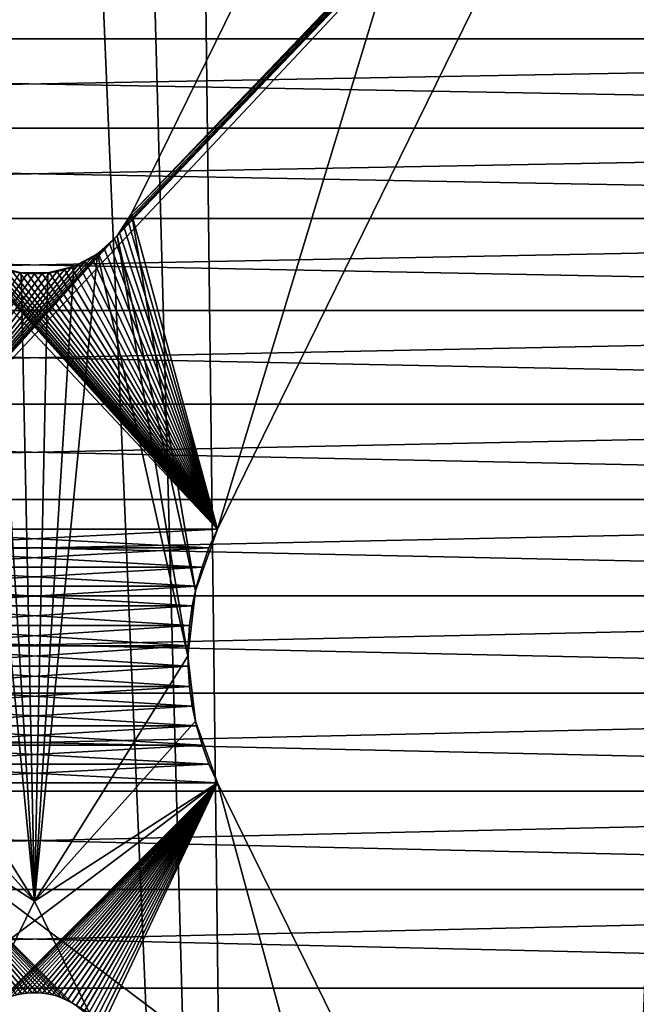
# Model space of a CAD drawing. Header units: millimetres. Extents: x -105 to 105, y -91 to 91.
# Tile 485 of 656: x -0.1 to 4.18, y -29.23 to -22.39. Entities that reach past the tile are written whole.
import ezdxf

# ---------------------------------------------------------------- set-up
doc = ezdxf.new("R2010")
doc.units = ezdxf.units.MM
doc.header["$LTSCALE"] = 22.850203
for name, color, linetype in [('167', 7, 'CONTINUOUS'), ('168', 7, 'CONTINUOUS'), ('405', 7, 'CONTINUOUS'), ('406', 7, 'CONTINUOUS'), ('583', 7, 'CONTINUOUS'), ('584', 7, 'CONTINUOUS'), ('588', 7, 'CONTINUOUS'), ('589', 7, 'CONTINUOUS'), ('590', 7, 'CONTINUOUS'), ('609', 7, 'CONTINUOUS'), ('823', 7, 'CONTINUOUS')]:
    doc.layers.add(name, color=color, linetype=linetype)

msp = doc.modelspace()

# ---------------------------------------------------------------- linework, layer by layer
at = {"layer": '167', "linetype": 'CONTINUOUS'}
for points in [[(17.55, -21.9158), (17.1954, -22.5266), (-17.55, -21.9158), (17.55, -21.9158)], [(-17.55, -21.9158), (17.1954, -22.5266), (-17.1954, -22.5266), (-17.55, -21.9158)], [(17.1954, -22.5266), (16.8589, -23.1462), (-17.1954, -22.5266), (17.1954, -22.5266)], [(-17.1954, -22.5266), (16.8589, -23.1462), (-16.8589, -23.1462), (-17.1954, -22.5266)], [(16.8589, -23.1462), (16.5405, -23.7746), (-16.8589, -23.1462), (16.8589, -23.1462)], [(-16.8589, -23.1462), (16.5405, -23.7746), (-16.5405, -23.7746), (-16.8589, -23.1462)], [(16.5405, -23.7746), (16.2395, -24.4137), (-16.5405, -23.7746), (16.5405, -23.7746)], [(-16.5405, -23.7746), (16.2395, -24.4137), (-16.2395, -24.4137), (-16.5405, -23.7746)], [(16.2395, -24.4137), (15.9556, -25.0644), (-16.2395, -24.4137), (16.2395, -24.4137)], [(-16.2395, -24.4137), (15.9556, -25.0644), (-15.9556, -25.0644), (-16.2395, -24.4137)], [(15.9556, -25.0644), (15.6893, -25.7249), (-15.9556, -25.0644), (15.9556, -25.0644)], [(-15.9556, -25.0644), (15.6893, -25.7249), (-15.6893, -25.7249), (-15.9556, -25.0644)], [(15.6893, -25.7249), (15.4413, -26.3937), (-15.6893, -25.7249), (15.6893, -25.7249)], [(-15.6893, -25.7249), (15.4413, -26.3937), (-15.4413, -26.3937), (-15.6893, -25.7249)], [(15.4413, -26.3937), (15.2122, -27.0693), (-15.4413, -26.3937), (15.4413, -26.3937)], [(-15.4413, -26.3937), (15.2122, -27.0693), (-15.2122, -27.0693), (-15.4413, -26.3937)], [(15.2122, -27.0693), (15.0024, -27.7499), (-15.2122, -27.0693), (15.2122, -27.0693)], [(-15.2122, -27.0693), (15.0024, -27.7499), (-15.0024, -27.7499), (-15.2122, -27.0693)], [(15.0024, -27.7499), (14.8126, -28.4339), (-15.0024, -27.7499), (15.0024, -27.7499)], [(-15.0024, -27.7499), (14.8126, -28.4339), (-14.8126, -28.4339), (-15.0024, -27.7499)], [(14.8126, -28.4339), (14.6434, -29.1198), (-14.8126, -28.4339), (14.8126, -28.4339)], [(-14.8126, -28.4339), (14.6434, -29.1198), (-14.6434, -29.1198), (-14.8126, -28.4339)], [(14.6434, -29.1198), (14.4944, -29.8084), (-14.6434, -29.1198), (14.6434, -29.1198)], [(-14.6434, -29.1198), (14.4944, -29.8084), (-14.4944, -29.8084), (-14.6434, -29.1198)]]:
    msp.add_3dface(points, dxfattribs=at)
at = {"layer": '168', "linetype": 'CONTINUOUS'}
for points in [[(-17.55, -21.9158, 2.5), (-17.1954, -22.5266, 2.5), (17.55, -21.9158, 2.5), (-17.55, -21.9158, 2.5)], [(17.55, -21.9158, 2.5), (-17.1954, -22.5266, 2.5), (17.1954, -22.5266, 2.5), (17.55, -21.9158, 2.5)], [(-17.1954, -22.5266, 2.5), (-16.8589, -23.1462, 2.5), (17.1954, -22.5266, 2.5), (-17.1954, -22.5266, 2.5)], [(17.1954, -22.5266, 2.5), (-16.8589, -23.1462, 2.5), (16.8589, -23.1462, 2.5), (17.1954, -22.5266, 2.5)], [(-16.8589, -23.1462, 2.5), (-16.5405, -23.7746, 2.5), (16.8589, -23.1462, 2.5), (-16.8589, -23.1462, 2.5)], [(16.8589, -23.1462, 2.5), (-16.5405, -23.7746, 2.5), (16.5405, -23.7746, 2.5), (16.8589, -23.1462, 2.5)], [(-16.5405, -23.7746, 2.5), (-16.2395, -24.4137, 2.5), (16.5405, -23.7746, 2.5), (-16.5405, -23.7746, 2.5)], [(16.5405, -23.7746, 2.5), (-16.2395, -24.4137, 2.5), (16.2395, -24.4137, 2.5), (16.5405, -23.7746, 2.5)], [(-16.2395, -24.4137, 2.5), (-15.9556, -25.0644, 2.5), (16.2395, -24.4137, 2.5), (-16.2395, -24.4137, 2.5)], [(16.2395, -24.4137, 2.5), (-15.9556, -25.0644, 2.5), (15.9556, -25.0644, 2.5), (16.2395, -24.4137, 2.5)], [(-15.9556, -25.0644, 2.5), (-15.6893, -25.7249, 2.5), (15.9556, -25.0644, 2.5), (-15.9556, -25.0644, 2.5)], [(15.9556, -25.0644, 2.5), (-15.6893, -25.7249, 2.5), (15.6893, -25.7249, 2.5), (15.9556, -25.0644, 2.5)], [(-15.6893, -25.7249, 2.5), (-15.4413, -26.3937, 2.5), (15.6893, -25.7249, 2.5), (-15.6893, -25.7249, 2.5)], [(15.6893, -25.7249, 2.5), (-15.4413, -26.3937, 2.5), (15.4413, -26.3937, 2.5), (15.6893, -25.7249, 2.5)], [(-15.4413, -26.3937, 2.5), (-15.2122, -27.0693, 2.5), (15.4413, -26.3937, 2.5), (-15.4413, -26.3937, 2.5)], [(15.4413, -26.3937, 2.5), (-15.2122, -27.0693, 2.5), (15.2122, -27.0693, 2.5), (15.4413, -26.3937, 2.5)], [(-15.2122, -27.0693, 2.5), (-15.0024, -27.7499, 2.5), (15.2122, -27.0693, 2.5), (-15.2122, -27.0693, 2.5)], [(15.2122, -27.0693, 2.5), (-15.0024, -27.7499, 2.5), (15.0024, -27.7499, 2.5), (15.2122, -27.0693, 2.5)], [(-15.0024, -27.7499, 2.5), (-14.8126, -28.4339, 2.5), (15.0024, -27.7499, 2.5), (-15.0024, -27.7499, 2.5)], [(15.0024, -27.7499, 2.5), (-14.8126, -28.4339, 2.5), (14.8126, -28.4339, 2.5), (15.0024, -27.7499, 2.5)], [(-14.8126, -28.4339, 2.5), (-14.6434, -29.1198, 2.5), (14.8126, -28.4339, 2.5), (-14.8126, -28.4339, 2.5)], [(14.8126, -28.4339, 2.5), (-14.6434, -29.1198, 2.5), (14.6434, -29.1198, 2.5), (14.8126, -28.4339, 2.5)], [(-14.6434, -29.1198, 2.5), (-14.4944, -29.8084, 2.5), (14.6434, -29.1198, 2.5), (-14.6434, -29.1198, 2.5)], [(14.6434, -29.1198, 2.5), (-14.4944, -29.8084, 2.5), (14.4944, -29.8084, 2.5), (14.6434, -29.1198, 2.5)]]:
    msp.add_3dface(points, dxfattribs=at)
at = {"layer": '405', "linetype": 'CONTINUOUS'}
for points in [[(0.6733, -23.7388, 34.5), (4.1706, -20.0855, 34.5), (3.9739, -17.0147, 34.5), (0.6733, -23.7388, 34.5)], [(4.1373, -20.125, 34.5), (4.1706, -20.0855, 34.5), (0.6733, -23.7388, 34.5), (4.1373, -20.125, 34.5)], [(4.1064, -20.1673, 34.5), (4.1373, -20.125, 34.5), (0.6733, -23.7388, 34.5), (4.1064, -20.1673, 34.5)], [(4.0779, -20.2121, 34.5), (4.1064, -20.1673, 34.5), (0.6733, -23.7388, 34.5), (4.0779, -20.2121, 34.5)], [(4.052, -20.2597, 34.5), (4.0779, -20.2121, 34.5), (0.6733, -23.7388, 34.5), (4.052, -20.2597, 34.5)], [(1.2681, -25.9311, 34.5), (4.052, -20.2597, 34.5), (-1.2681, -25.9311, 34.5), (1.2681, -25.9311, 34.5)], [(4.052, -20.2597, 34.5), (0.5553, -23.9123, 34.5), (-1.2681, -25.9311, 34.5), (4.052, -20.2597, 34.5)], [(0.5553, -23.9123, 34.5), (4.052, -20.2597, 34.5), (0.5885, -23.8729, 34.5), (0.5553, -23.9123, 34.5)], [(0.5885, -23.8729, 34.5), (4.052, -20.2597, 34.5), (0.6192, -23.8308, 34.5), (0.5885, -23.8729, 34.5)], [(0.6192, -23.8308, 34.5), (4.052, -20.2597, 34.5), (0.6474, -23.7861, 34.5), (0.6192, -23.8308, 34.5)], [(0.6474, -23.7861, 34.5), (4.052, -20.2597, 34.5), (0.6733, -23.7388, 34.5), (0.6474, -23.7861, 34.5)], [(0.5553, -23.9123, 34.5), (0.5198, -23.949, 34.5), (-1.2681, -25.9311, 34.5), (0.5553, -23.9123, 34.5)], [(0.5198, -23.949, 34.5), (0.4815, -23.9832, 34.5), (-1.2681, -25.9311, 34.5), (0.5198, -23.949, 34.5)], [(0.4815, -23.9832, 34.5), (0.4403, -24.0152, 34.5), (-1.2681, -25.9311, 34.5), (0.4815, -23.9832, 34.5)], [(0.4403, -24.0152, 34.5), (0.3965, -24.0446, 34.5), (-1.2681, -25.9311, 34.5), (0.4403, -24.0152, 34.5)], [(0.3965, -24.0446, 34.5), (0.3508, -24.0709, 34.5), (-1.2681, -25.9311, 34.5), (0.3965, -24.0446, 34.5)], [(0.3508, -24.0709, 34.5), (0.3039, -24.0939, 34.5), (-1.2681, -25.9311, 34.5), (0.3508, -24.0709, 34.5)], [(0.3039, -24.0939, 34.5), (0.2563, -24.1132, 34.5), (-1.2681, -25.9311, 34.5), (0.3039, -24.0939, 34.5)], [(0.2563, -24.1132, 34.5), (0.2068, -24.129, 34.5), (-1.2681, -25.9311, 34.5), (0.2563, -24.1132, 34.5)], [(0.2068, -24.129, 34.5), (0.1557, -24.1416, 34.5), (-1.2681, -25.9311, 34.5), (0.2068, -24.129, 34.5)], [(0.1557, -24.1416, 34.5), (0.1037, -24.1508, 34.5), (-1.2681, -25.9311, 34.5), (0.1557, -24.1416, 34.5)], [(-0.0516, -24.1564, 34.5), (-0.1037, -24.1508, 34.5), (-1.2681, -25.9311, 34.5), (-0.0516, -24.1564, 34.5)], [(0.1037, -24.1508, 34.5), (0.0516, -24.1564, 34.5), (-1.2681, -25.9311, 34.5), (0.1037, -24.1508, 34.5)], [(0, -24.1583, 34.5), (-0.0516, -24.1564, 34.5), (-1.2681, -25.9311, 34.5), (0, -24.1583, 34.5)], [(0.0516, -24.1564, 34.5), (0, -24.1583, 34.5), (-1.2681, -25.9311, 34.5), (0.0516, -24.1564, 34.5)], [(1.2681, -25.9311, 34.5), (-1.2681, -25.9311, 34.5), (-1.2101, -26.0621, 34.5), (1.2681, -25.9311, 34.5)], [(1.2101, -26.0621, 34.5), (1.2681, -25.9311, 34.5), (-1.2101, -26.0621, 34.5), (1.2101, -26.0621, 34.5)], [(-1.1617, -26.1946, 34.5), (1.2101, -26.0621, 34.5), (-1.2101, -26.0621, 34.5), (-1.1617, -26.1946, 34.5)], [(1.1617, -26.1946, 34.5), (1.2101, -26.0621, 34.5), (-1.1617, -26.1946, 34.5), (1.1617, -26.1946, 34.5)], [(-1.1231, -26.3285, 34.5), (1.1617, -26.1946, 34.5), (-1.1617, -26.1946, 34.5), (-1.1231, -26.3285, 34.5)], [(1.1231, -26.3285, 34.5), (1.1617, -26.1946, 34.5), (-1.1231, -26.3285, 34.5), (1.1231, -26.3285, 34.5)], [(-1.0941, -26.4639, 34.5), (1.1231, -26.3285, 34.5), (-1.1231, -26.3285, 34.5), (-1.0941, -26.4639, 34.5)], [(1.0941, -26.4639, 34.5), (1.1231, -26.3285, 34.5), (-1.0941, -26.4639, 34.5), (1.0941, -26.4639, 34.5)], [(-1.0747, -26.6014, 34.5), (1.0941, -26.4639, 34.5), (-1.0941, -26.4639, 34.5), (-1.0747, -26.6014, 34.5)], [(1.0747, -26.6014, 34.5), (1.0941, -26.4639, 34.5), (-1.0747, -26.6014, 34.5), (1.0747, -26.6014, 34.5)], [(-1.0651, -26.7417, 34.5), (1.0747, -26.6014, 34.5), (-1.0747, -26.6014, 34.5), (-1.0651, -26.7417, 34.5)], [(1.0651, -26.7417, 34.5), (1.0747, -26.6014, 34.5), (-1.0651, -26.7417, 34.5), (1.0651, -26.7417, 34.5)], [(1.0651, -26.8831, 34.5), (1.0651, -26.7417, 34.5), (-1.0651, -26.8831, 34.5), (1.0651, -26.8831, 34.5)], [(-1.0651, -26.8831, 34.5), (1.0651, -26.7417, 34.5), (-1.0651, -26.7417, 34.5), (-1.0651, -26.8831, 34.5)], [(1.0747, -27.0235, 34.5), (1.0651, -26.8831, 34.5), (-1.0747, -27.0235, 34.5), (1.0747, -27.0235, 34.5)], [(-1.0747, -27.0235, 34.5), (1.0651, -26.8831, 34.5), (-1.0651, -26.8831, 34.5), (-1.0747, -27.0235, 34.5)], [(1.0941, -27.1609, 34.5), (1.0747, -27.0235, 34.5), (-1.0941, -27.1609, 34.5), (1.0941, -27.1609, 34.5)], [(-1.0941, -27.1609, 34.5), (1.0747, -27.0235, 34.5), (-1.0747, -27.0235, 34.5), (-1.0941, -27.1609, 34.5)], [(1.1231, -27.2964, 34.5), (1.0941, -27.1609, 34.5), (-1.1231, -27.2964, 34.5), (1.1231, -27.2964, 34.5)], [(-1.1231, -27.2964, 34.5), (1.0941, -27.1609, 34.5), (-1.0941, -27.1609, 34.5), (-1.1231, -27.2964, 34.5)], [(1.1617, -27.4303, 34.5), (1.1231, -27.2964, 34.5), (-1.1617, -27.4303, 34.5), (1.1617, -27.4303, 34.5)], [(-1.1617, -27.4303, 34.5), (1.1231, -27.2964, 34.5), (-1.1231, -27.2964, 34.5), (-1.1617, -27.4303, 34.5)], [(1.2101, -27.5627, 34.5), (1.1617, -27.4303, 34.5), (-1.2101, -27.5627, 34.5), (1.2101, -27.5627, 34.5)], [(-1.2101, -27.5627, 34.5), (1.1617, -27.4303, 34.5), (-1.1617, -27.4303, 34.5), (-1.2101, -27.5627, 34.5)], [(1.2681, -27.6937, 34.5), (1.2101, -27.5627, 34.5), (-1.2681, -27.6937, 34.5), (1.2681, -27.6937, 34.5)], [(-1.2681, -27.6937, 34.5), (1.2101, -27.5627, 34.5), (-1.2101, -27.5627, 34.5), (-1.2681, -27.6937, 34.5)], [(-2.7584, -30.7299, 34.5), (1.2681, -27.6937, 34.5), (-1.2681, -27.6937, 34.5), (-2.7584, -30.7299, 34.5)], [(1.2681, -27.6937, 34.5), (-2.7584, -30.7299, 34.5), (-0.2571, -29.2207, 34.5), (1.2681, -27.6937, 34.5)], [(-0.2252, -29.2033, 34.5), (1.2681, -27.6937, 34.5), (-0.2571, -29.2207, 34.5), (-0.2252, -29.2033, 34.5)], [(-0.1921, -29.188, 34.5), (1.2681, -27.6937, 34.5), (-0.2252, -29.2033, 34.5), (-0.1921, -29.188, 34.5)], [(-0.1582, -29.1751, 34.5), (1.2681, -27.6937, 34.5), (-0.1921, -29.188, 34.5), (-0.1582, -29.1751, 34.5)], [(-0.1241, -29.1649, 34.5), (1.2681, -27.6937, 34.5), (-0.1582, -29.1751, 34.5), (-0.1241, -29.1649, 34.5)], [(-0.0899, -29.1574, 34.5), (1.2681, -27.6937, 34.5), (-0.1241, -29.1649, 34.5), (-0.0899, -29.1574, 34.5)], [(-0.0545, -29.1524, 34.5), (1.2681, -27.6937, 34.5), (-0.0899, -29.1574, 34.5), (-0.0545, -29.1524, 34.5)], [(-0.0183, -29.15, 34.5), (1.2681, -27.6937, 34.5), (-0.0545, -29.1524, 34.5), (-0.0183, -29.15, 34.5)], [(0.0183, -29.15, 34.5), (1.2681, -27.6937, 34.5), (-0.0183, -29.15, 34.5), (0.0183, -29.15, 34.5)], [(0.0545, -29.1524, 34.5), (1.2681, -27.6937, 34.5), (0.0183, -29.15, 34.5), (0.0545, -29.1524, 34.5)], [(0.0899, -29.1574, 34.5), (1.2681, -27.6937, 34.5), (0.0545, -29.1524, 34.5), (0.0899, -29.1574, 34.5)], [(0.1241, -29.1649, 34.5), (1.2681, -27.6937, 34.5), (0.0899, -29.1574, 34.5), (0.1241, -29.1649, 34.5)], [(0.1582, -29.1751, 34.5), (1.2681, -27.6937, 34.5), (0.1241, -29.1649, 34.5), (0.1582, -29.1751, 34.5)], [(0.1921, -29.188, 34.5), (1.2681, -27.6937, 34.5), (0.1582, -29.1751, 34.5), (0.1921, -29.188, 34.5)], [(0.2252, -29.2033, 34.5), (1.2681, -27.6937, 34.5), (0.1921, -29.188, 34.5), (0.2252, -29.2033, 34.5)], [(0.2571, -29.2207, 34.5), (1.2681, -27.6937, 34.5), (0.2252, -29.2033, 34.5), (0.2571, -29.2207, 34.5)], [(0.2874, -29.2401, 34.5), (1.2681, -27.6937, 34.5), (0.2571, -29.2207, 34.5), (0.2874, -29.2401, 34.5)], [(0.3154, -29.2612, 34.5), (1.2681, -27.6937, 34.5), (0.2874, -29.2401, 34.5), (0.3154, -29.2612, 34.5)], [(0.3416, -29.2842, 34.5), (1.2681, -27.6937, 34.5), (0.3154, -29.2612, 34.5), (0.3416, -29.2842, 34.5)], [(0.3662, -29.3091, 34.5), (1.2681, -27.6937, 34.5), (0.3416, -29.2842, 34.5), (0.3662, -29.3091, 34.5)], [(0.3892, -29.3361, 34.5), (1.2681, -27.6937, 34.5), (0.3662, -29.3091, 34.5), (0.3892, -29.3361, 34.5)], [(0.4107, -29.365, 34.5), (1.2681, -27.6937, 34.5), (0.3892, -29.3361, 34.5), (0.4107, -29.365, 34.5)], [(0.4305, -29.3959, 34.5), (1.2681, -27.6937, 34.5), (0.4107, -29.365, 34.5), (0.4305, -29.3959, 34.5)], [(0.4488, -29.4289, 34.5), (1.2681, -27.6937, 34.5), (0.4305, -29.3959, 34.5), (0.4488, -29.4289, 34.5)], [(2.7584, -30.7299, 34.5), (1.2681, -27.6937, 34.5), (0.4488, -29.4289, 34.5), (2.7584, -30.7299, 34.5)]]:
    msp.add_3dface(points, dxfattribs=at)
at = {"layer": '406', "linetype": 'CONTINUOUS'}
for points in [[(3.9739, -17.0147, 32.5), (4.052, -20.2597, 32.5), (0.6733, -23.7388, 32.5), (3.9739, -17.0147, 32.5)], [(-0.5553, -23.9123, 32.5), (1.2681, -25.9311, 32.5), (-4.052, -20.2597, 32.5), (-0.5553, -23.9123, 32.5)], [(1.2681, -25.9311, 32.5), (-1.2681, -25.9311, 32.5), (-4.052, -20.2597, 32.5), (1.2681, -25.9311, 32.5)], [(4.052, -20.2597, 32.5), (1.2681, -25.9311, 32.5), (0.6733, -23.7388, 32.5), (4.052, -20.2597, 32.5)], [(0.6474, -23.7861, 32.5), (1.2681, -25.9311, 32.5), (0.6192, -23.8308, 32.5), (0.6474, -23.7861, 32.5)], [(0.6733, -23.7388, 32.5), (1.2681, -25.9311, 32.5), (0.6474, -23.7861, 32.5), (0.6733, -23.7388, 32.5)], [(0.6192, -23.8308, 32.5), (1.2681, -25.9311, 32.5), (0.5885, -23.8729, 32.5), (0.6192, -23.8308, 32.5)], [(-0.5198, -23.949, 32.5), (1.2681, -25.9311, 32.5), (-0.5553, -23.9123, 32.5), (-0.5198, -23.949, 32.5)], [(0.5553, -23.9123, 32.5), (1.2681, -25.9311, 32.5), (0.5198, -23.949, 32.5), (0.5553, -23.9123, 32.5)], [(0.5885, -23.8729, 32.5), (1.2681, -25.9311, 32.5), (0.5553, -23.9123, 32.5), (0.5885, -23.8729, 32.5)], [(-0.4815, -23.9832, 32.5), (1.2681, -25.9311, 32.5), (-0.5198, -23.949, 32.5), (-0.4815, -23.9832, 32.5)], [(-0.4403, -24.0152, 32.5), (1.2681, -25.9311, 32.5), (-0.4815, -23.9832, 32.5), (-0.4403, -24.0152, 32.5)], [(0.4815, -23.9832, 32.5), (1.2681, -25.9311, 32.5), (0.4403, -24.0152, 32.5), (0.4815, -23.9832, 32.5)], [(0.5198, -23.949, 32.5), (1.2681, -25.9311, 32.5), (0.4815, -23.9832, 32.5), (0.5198, -23.949, 32.5)], [(-0.3965, -24.0446, 32.5), (1.2681, -25.9311, 32.5), (-0.4403, -24.0152, 32.5), (-0.3965, -24.0446, 32.5)], [(-0.3508, -24.0709, 32.5), (1.2681, -25.9311, 32.5), (-0.3965, -24.0446, 32.5), (-0.3508, -24.0709, 32.5)], [(0.3965, -24.0446, 32.5), (1.2681, -25.9311, 32.5), (0.3508, -24.0709, 32.5), (0.3965, -24.0446, 32.5)], [(0.4403, -24.0152, 32.5), (1.2681, -25.9311, 32.5), (0.3965, -24.0446, 32.5), (0.4403, -24.0152, 32.5)], [(-0.3039, -24.0939, 32.5), (1.2681, -25.9311, 32.5), (-0.3508, -24.0709, 32.5), (-0.3039, -24.0939, 32.5)], [(-0.2563, -24.1132, 32.5), (1.2681, -25.9311, 32.5), (-0.3039, -24.0939, 32.5), (-0.2563, -24.1132, 32.5)], [(-0.2068, -24.129, 32.5), (1.2681, -25.9311, 32.5), (-0.2563, -24.1132, 32.5), (-0.2068, -24.129, 32.5)], [(-0.1557, -24.1416, 32.5), (1.2681, -25.9311, 32.5), (-0.2068, -24.129, 32.5), (-0.1557, -24.1416, 32.5)], [(0.2068, -24.129, 32.5), (1.2681, -25.9311, 32.5), (0.1557, -24.1416, 32.5), (0.2068, -24.129, 32.5)], [(0.2563, -24.1132, 32.5), (1.2681, -25.9311, 32.5), (0.2068, -24.129, 32.5), (0.2563, -24.1132, 32.5)], [(0.3039, -24.0939, 32.5), (1.2681, -25.9311, 32.5), (0.2563, -24.1132, 32.5), (0.3039, -24.0939, 32.5)], [(0.3508, -24.0709, 32.5), (1.2681, -25.9311, 32.5), (0.3039, -24.0939, 32.5), (0.3508, -24.0709, 32.5)], [(-0.1037, -24.1508, 32.5), (1.2681, -25.9311, 32.5), (-0.1557, -24.1416, 32.5), (-0.1037, -24.1508, 32.5)], [(-0.0516, -24.1564, 32.5), (1.2681, -25.9311, 32.5), (-0.1037, -24.1508, 32.5), (-0.0516, -24.1564, 32.5)], [(0, -24.1583, 32.5), (1.2681, -25.9311, 32.5), (-0.0516, -24.1564, 32.5), (0, -24.1583, 32.5)], [(0.0516, -24.1564, 32.5), (1.2681, -25.9311, 32.5), (0, -24.1583, 32.5), (0.0516, -24.1564, 32.5)], [(0.1037, -24.1508, 32.5), (1.2681, -25.9311, 32.5), (0.0516, -24.1564, 32.5), (0.1037, -24.1508, 32.5)], [(0.1557, -24.1416, 32.5), (1.2681, -25.9311, 32.5), (0.1037, -24.1508, 32.5), (0.1557, -24.1416, 32.5)], [(1.2681, -25.9311, 32.5), (1.2101, -26.0621, 32.5), (-1.2681, -25.9311, 32.5), (1.2681, -25.9311, 32.5)], [(-1.2681, -25.9311, 32.5), (1.2101, -26.0621, 32.5), (-1.2101, -26.0621, 32.5), (-1.2681, -25.9311, 32.5)], [(1.2101, -26.0621, 32.5), (1.1617, -26.1946, 32.5), (-1.2101, -26.0621, 32.5), (1.2101, -26.0621, 32.5)], [(-1.2101, -26.0621, 32.5), (1.1617, -26.1946, 32.5), (-1.1617, -26.1946, 32.5), (-1.2101, -26.0621, 32.5)], [(1.1617, -26.1946, 32.5), (1.1231, -26.3285, 32.5), (-1.1617, -26.1946, 32.5), (1.1617, -26.1946, 32.5)], [(-1.1617, -26.1946, 32.5), (1.1231, -26.3285, 32.5), (-1.1231, -26.3285, 32.5), (-1.1617, -26.1946, 32.5)], [(1.1231, -26.3285, 32.5), (1.0941, -26.4639, 32.5), (-1.1231, -26.3285, 32.5), (1.1231, -26.3285, 32.5)], [(-1.1231, -26.3285, 32.5), (1.0941, -26.4639, 32.5), (-1.0941, -26.4639, 32.5), (-1.1231, -26.3285, 32.5)], [(1.0941, -26.4639, 32.5), (1.0747, -26.6014, 32.5), (-1.0941, -26.4639, 32.5), (1.0941, -26.4639, 32.5)], [(-1.0941, -26.4639, 32.5), (1.0747, -26.6014, 32.5), (-1.0747, -26.6014, 32.5), (-1.0941, -26.4639, 32.5)], [(1.0747, -26.6014, 32.5), (1.0651, -26.7417, 32.5), (-1.0747, -26.6014, 32.5), (1.0747, -26.6014, 32.5)], [(-1.0747, -26.6014, 32.5), (1.0651, -26.7417, 32.5), (-1.0651, -26.7417, 32.5), (-1.0747, -26.6014, 32.5)], [(1.0651, -26.7417, 32.5), (1.0651, -26.8831, 32.5), (-1.0651, -26.7417, 32.5), (1.0651, -26.7417, 32.5)], [(-1.0651, -26.7417, 32.5), (1.0651, -26.8831, 32.5), (-1.0651, -26.8831, 32.5), (-1.0651, -26.7417, 32.5)], [(-1.0651, -26.8831, 32.5), (1.0747, -27.0235, 32.5), (-1.0747, -27.0235, 32.5), (-1.0651, -26.8831, 32.5)], [(1.0651, -26.8831, 32.5), (1.0747, -27.0235, 32.5), (-1.0651, -26.8831, 32.5), (1.0651, -26.8831, 32.5)], [(-1.0747, -27.0235, 32.5), (1.0941, -27.1609, 32.5), (-1.0941, -27.1609, 32.5), (-1.0747, -27.0235, 32.5)], [(1.0747, -27.0235, 32.5), (1.0941, -27.1609, 32.5), (-1.0747, -27.0235, 32.5), (1.0747, -27.0235, 32.5)], [(-1.0941, -27.1609, 32.5), (1.1231, -27.2964, 32.5), (-1.1231, -27.2964, 32.5), (-1.0941, -27.1609, 32.5)], [(1.0941, -27.1609, 32.5), (1.1231, -27.2964, 32.5), (-1.0941, -27.1609, 32.5), (1.0941, -27.1609, 32.5)], [(-1.1231, -27.2964, 32.5), (1.1617, -27.4303, 32.5), (-1.1617, -27.4303, 32.5), (-1.1231, -27.2964, 32.5)], [(1.1231, -27.2964, 32.5), (1.1617, -27.4303, 32.5), (-1.1231, -27.2964, 32.5), (1.1231, -27.2964, 32.5)], [(-1.1617, -27.4303, 32.5), (1.2101, -27.5627, 32.5), (-1.2101, -27.5627, 32.5), (-1.1617, -27.4303, 32.5)], [(1.1617, -27.4303, 32.5), (1.2101, -27.5627, 32.5), (-1.1617, -27.4303, 32.5), (1.1617, -27.4303, 32.5)], [(-1.2101, -27.5627, 32.5), (1.2681, -27.6937, 32.5), (-1.2681, -27.6937, 32.5), (-1.2101, -27.5627, 32.5)], [(1.2101, -27.5627, 32.5), (1.2681, -27.6937, 32.5), (-1.2101, -27.5627, 32.5), (1.2101, -27.5627, 32.5)], [(1.2681, -27.6937, 32.5), (2.7584, -30.7299, 32.5), (-1.2681, -27.6937, 32.5), (1.2681, -27.6937, 32.5)], [(-1.2681, -27.6937, 32.5), (2.7584, -30.7299, 32.5), (0.2571, -29.2207, 32.5), (-1.2681, -27.6937, 32.5)], [(-0.1241, -29.1649, 32.5), (-1.2681, -27.6937, 32.5), (-0.0899, -29.1574, 32.5), (-0.1241, -29.1649, 32.5)], [(-0.0899, -29.1574, 32.5), (-1.2681, -27.6937, 32.5), (-0.0545, -29.1524, 32.5), (-0.0899, -29.1574, 32.5)], [(-0.0545, -29.1524, 32.5), (-1.2681, -27.6937, 32.5), (-0.0183, -29.15, 32.5), (-0.0545, -29.1524, 32.5)], [(-0.0183, -29.15, 32.5), (-1.2681, -27.6937, 32.5), (0.0183, -29.15, 32.5), (-0.0183, -29.15, 32.5)], [(0.0183, -29.15, 32.5), (-1.2681, -27.6937, 32.5), (0.0545, -29.1524, 32.5), (0.0183, -29.15, 32.5)], [(0.0545, -29.1524, 32.5), (-1.2681, -27.6937, 32.5), (0.0899, -29.1574, 32.5), (0.0545, -29.1524, 32.5)], [(0.0899, -29.1574, 32.5), (-1.2681, -27.6937, 32.5), (0.1241, -29.1649, 32.5), (0.0899, -29.1574, 32.5)], [(0.1241, -29.1649, 32.5), (-1.2681, -27.6937, 32.5), (0.1582, -29.1751, 32.5), (0.1241, -29.1649, 32.5)], [(0.1582, -29.1751, 32.5), (-1.2681, -27.6937, 32.5), (0.1921, -29.188, 32.5), (0.1582, -29.1751, 32.5)], [(0.1921, -29.188, 32.5), (-1.2681, -27.6937, 32.5), (0.2252, -29.2033, 32.5), (0.1921, -29.188, 32.5)], [(0.2252, -29.2033, 32.5), (-1.2681, -27.6937, 32.5), (0.2571, -29.2207, 32.5), (0.2252, -29.2033, 32.5)], [(0.2571, -29.2207, 32.5), (2.7584, -30.7299, 32.5), (0.2874, -29.2401, 32.5), (0.2571, -29.2207, 32.5)]]:
    msp.add_3dface(points, dxfattribs=at)
at = {"layer": '583', "linetype": 'CONTINUOUS'}
for points in [[(1.2681, -25.9311, 34.5), (1.2101, -26.0621, 34.5), (1.2681, -25.9311, 32.5), (1.2681, -25.9311, 34.5)], [(1.2681, -25.9311, 32.5), (1.2101, -26.0621, 34.5), (1.2101, -26.0621, 32.5), (1.2681, -25.9311, 32.5)], [(1.2101, -26.0621, 34.5), (1.1617, -26.1946, 34.5), (1.2101, -26.0621, 32.5), (1.2101, -26.0621, 34.5)], [(1.1617, -26.1946, 34.5), (1.1617, -26.1946, 32.5), (1.2101, -26.0621, 32.5), (1.1617, -26.1946, 34.5)], [(1.1617, -26.1946, 34.5), (1.1231, -26.3285, 34.5), (1.1617, -26.1946, 32.5), (1.1617, -26.1946, 34.5)], [(1.1231, -26.3285, 34.5), (1.1231, -26.3285, 32.5), (1.1617, -26.1946, 32.5), (1.1231, -26.3285, 34.5)], [(1.1231, -26.3285, 34.5), (1.0941, -26.4639, 34.5), (1.1231, -26.3285, 32.5), (1.1231, -26.3285, 34.5)], [(1.0941, -26.4639, 34.5), (1.0941, -26.4639, 32.5), (1.1231, -26.3285, 32.5), (1.0941, -26.4639, 34.5)], [(1.0941, -26.4639, 34.5), (1.0747, -26.6014, 34.5), (1.0941, -26.4639, 32.5), (1.0941, -26.4639, 34.5)], [(1.0747, -26.6014, 34.5), (1.0747, -26.6014, 32.5), (1.0941, -26.4639, 32.5), (1.0747, -26.6014, 34.5)], [(1.0747, -26.6014, 34.5), (1.0651, -26.7417, 34.5), (1.0747, -26.6014, 32.5), (1.0747, -26.6014, 34.5)], [(1.0651, -26.7417, 34.5), (1.0651, -26.7417, 32.5), (1.0747, -26.6014, 32.5), (1.0651, -26.7417, 34.5)], [(1.0651, -26.7417, 34.5), (1.0651, -26.8831, 34.5), (1.0651, -26.7417, 32.5), (1.0651, -26.7417, 34.5)], [(1.0651, -26.8831, 34.5), (1.0651, -26.8831, 32.5), (1.0651, -26.7417, 32.5), (1.0651, -26.8831, 34.5)], [(1.0651, -26.8831, 34.5), (1.0747, -27.0235, 34.5), (1.0651, -26.8831, 32.5), (1.0651, -26.8831, 34.5)], [(1.0747, -27.0235, 34.5), (1.0747, -27.0235, 32.5), (1.0651, -26.8831, 32.5), (1.0747, -27.0235, 34.5)], [(1.0747, -27.0235, 34.5), (1.0941, -27.1609, 34.5), (1.0747, -27.0235, 32.5), (1.0747, -27.0235, 34.5)], [(1.0941, -27.1609, 34.5), (1.0941, -27.1609, 32.5), (1.0747, -27.0235, 32.5), (1.0941, -27.1609, 34.5)], [(1.0941, -27.1609, 34.5), (1.1231, -27.2964, 34.5), (1.0941, -27.1609, 32.5), (1.0941, -27.1609, 34.5)], [(1.1231, -27.2964, 34.5), (1.1231, -27.2964, 32.5), (1.0941, -27.1609, 32.5), (1.1231, -27.2964, 34.5)], [(1.1231, -27.2964, 34.5), (1.1617, -27.4303, 34.5), (1.1231, -27.2964, 32.5), (1.1231, -27.2964, 34.5)], [(1.1617, -27.4303, 34.5), (1.1617, -27.4303, 32.5), (1.1231, -27.2964, 32.5), (1.1617, -27.4303, 34.5)], [(1.1617, -27.4303, 34.5), (1.2101, -27.5627, 34.5), (1.1617, -27.4303, 32.5), (1.1617, -27.4303, 34.5)], [(1.2101, -27.5627, 34.5), (1.2101, -27.5627, 32.5), (1.1617, -27.4303, 32.5), (1.2101, -27.5627, 34.5)], [(1.2101, -27.5627, 34.5), (1.2681, -27.6937, 34.5), (1.2101, -27.5627, 32.5), (1.2101, -27.5627, 34.5)], [(1.2681, -27.6937, 34.5), (1.2681, -27.6937, 32.5), (1.2101, -27.5627, 32.5), (1.2681, -27.6937, 34.5)]]:
    msp.add_3dface(points, dxfattribs=at)
at = {"layer": '584', "linetype": 'CONTINUOUS'}
for points in [[(1.2681, -27.6937, 34.5), (2.7584, -30.7299, 34.5), (1.2681, -27.6937, 32.5), (1.2681, -27.6937, 34.5)], [(2.7584, -30.7299, 34.5), (2.7584, -30.7299, 32.5), (1.2681, -27.6937, 32.5), (2.7584, -30.7299, 34.5)]]:
    msp.add_3dface(points, dxfattribs=at)
at = {"layer": '588', "linetype": 'CONTINUOUS'}
for points in [[(4.052, -20.2597, 34.5), (1.2681, -25.9311, 34.5), (4.052, -20.2597, 32.5), (4.052, -20.2597, 34.5)], [(1.2681, -25.9311, 34.5), (1.2681, -25.9311, 32.5), (4.052, -20.2597, 32.5), (1.2681, -25.9311, 34.5)]]:
    msp.add_3dface(points, dxfattribs=at)
at = {"layer": '589', "linetype": 'CONTINUOUS'}
for points in [[(0.6192, -23.8308, 34.5), (0.6474, -23.7861, 34.5), (0.6192, -23.8308, 32.5), (0.6192, -23.8308, 34.5)], [(0.6474, -23.7861, 34.5), (0.6474, -23.7861, 32.5), (0.6192, -23.8308, 32.5), (0.6474, -23.7861, 34.5)], [(0.6474, -23.7861, 34.5), (0.6733, -23.7388, 34.5), (0.6474, -23.7861, 32.5), (0.6474, -23.7861, 34.5)], [(0.6733, -23.7388, 34.5), (0.6733, -23.7388, 32.5), (0.6474, -23.7861, 32.5), (0.6733, -23.7388, 34.5)], [(0.5885, -23.8729, 34.5), (0.6192, -23.8308, 34.5), (0.5885, -23.8729, 32.5), (0.5885, -23.8729, 34.5)], [(0.6192, -23.8308, 34.5), (0.6192, -23.8308, 32.5), (0.5885, -23.8729, 32.5), (0.6192, -23.8308, 34.5)], [(0.5198, -23.949, 34.5), (0.5553, -23.9123, 34.5), (0.5198, -23.949, 32.5), (0.5198, -23.949, 34.5)], [(0.5553, -23.9123, 34.5), (0.5553, -23.9123, 32.5), (0.5198, -23.949, 32.5), (0.5553, -23.9123, 34.5)], [(0.5553, -23.9123, 34.5), (0.5885, -23.8729, 34.5), (0.5553, -23.9123, 32.5), (0.5553, -23.9123, 34.5)], [(0.5885, -23.8729, 34.5), (0.5885, -23.8729, 32.5), (0.5553, -23.9123, 32.5), (0.5885, -23.8729, 34.5)], [(0.4403, -24.0152, 34.5), (0.4815, -23.9832, 34.5), (0.4403, -24.0152, 32.5), (0.4403, -24.0152, 34.5)], [(0.4815, -23.9832, 34.5), (0.4815, -23.9832, 32.5), (0.4403, -24.0152, 32.5), (0.4815, -23.9832, 34.5)], [(0.4815, -23.9832, 34.5), (0.5198, -23.949, 34.5), (0.4815, -23.9832, 32.5), (0.4815, -23.9832, 34.5)], [(0.5198, -23.949, 34.5), (0.5198, -23.949, 32.5), (0.4815, -23.9832, 32.5), (0.5198, -23.949, 34.5)], [(0.3508, -24.0709, 34.5), (0.3965, -24.0446, 34.5), (0.3508, -24.0709, 32.5), (0.3508, -24.0709, 34.5)], [(0.3965, -24.0446, 34.5), (0.3965, -24.0446, 32.5), (0.3508, -24.0709, 32.5), (0.3965, -24.0446, 34.5)], [(0.3965, -24.0446, 34.5), (0.4403, -24.0152, 34.5), (0.3965, -24.0446, 32.5), (0.3965, -24.0446, 34.5)], [(0.4403, -24.0152, 34.5), (0.4403, -24.0152, 32.5), (0.3965, -24.0446, 32.5), (0.4403, -24.0152, 34.5)], [(0.1557, -24.1416, 34.5), (0.2068, -24.129, 34.5), (0.1557, -24.1416, 32.5), (0.1557, -24.1416, 34.5)], [(0.2068, -24.129, 34.5), (0.2068, -24.129, 32.5), (0.1557, -24.1416, 32.5), (0.2068, -24.129, 34.5)], [(0.2068, -24.129, 34.5), (0.2563, -24.1132, 34.5), (0.2068, -24.129, 32.5), (0.2068, -24.129, 34.5)], [(0.2563, -24.1132, 34.5), (0.2563, -24.1132, 32.5), (0.2068, -24.129, 32.5), (0.2563, -24.1132, 34.5)], [(0.2563, -24.1132, 34.5), (0.3039, -24.0939, 34.5), (0.2563, -24.1132, 32.5), (0.2563, -24.1132, 34.5)], [(0.3039, -24.0939, 34.5), (0.3039, -24.0939, 32.5), (0.2563, -24.1132, 32.5), (0.3039, -24.0939, 34.5)], [(0.3039, -24.0939, 34.5), (0.3508, -24.0709, 34.5), (0.3039, -24.0939, 32.5), (0.3039, -24.0939, 34.5)], [(0.3508, -24.0709, 34.5), (0.3508, -24.0709, 32.5), (0.3039, -24.0939, 32.5), (0.3508, -24.0709, 34.5)], [(-0.1037, -24.1508, 34.5), (-0.1037, -24.1508, 32.5), (-0.1557, -24.1416, 32.5), (-0.1037, -24.1508, 34.5)], [(-0.1037, -24.1508, 34.5), (-0.0516, -24.1564, 34.5), (-0.1037, -24.1508, 32.5), (-0.1037, -24.1508, 34.5)], [(-0.0516, -24.1564, 34.5), (-0.0516, -24.1564, 32.5), (-0.1037, -24.1508, 32.5), (-0.0516, -24.1564, 34.5)], [(-0.0516, -24.1564, 34.5), (0, -24.1583, 34.5), (-0.0516, -24.1564, 32.5), (-0.0516, -24.1564, 34.5)], [(0, -24.1583, 34.5), (0, -24.1583, 32.5), (-0.0516, -24.1564, 32.5), (0, -24.1583, 34.5)], [(0, -24.1583, 34.5), (0.0516, -24.1564, 34.5), (0, -24.1583, 32.5), (0, -24.1583, 34.5)], [(0.0516, -24.1564, 34.5), (0.0516, -24.1564, 32.5), (0, -24.1583, 32.5), (0.0516, -24.1564, 34.5)], [(0.0516, -24.1564, 34.5), (0.1037, -24.1508, 34.5), (0.0516, -24.1564, 32.5), (0.0516, -24.1564, 34.5)], [(0.1037, -24.1508, 34.5), (0.1037, -24.1508, 32.5), (0.0516, -24.1564, 32.5), (0.1037, -24.1508, 34.5)], [(0.1037, -24.1508, 34.5), (0.1557, -24.1416, 34.5), (0.1037, -24.1508, 32.5), (0.1037, -24.1508, 34.5)], [(0.1557, -24.1416, 34.5), (0.1557, -24.1416, 32.5), (0.1037, -24.1508, 32.5), (0.1557, -24.1416, 34.5)]]:
    msp.add_3dface(points, dxfattribs=at)
at = {"layer": '590', "linetype": 'CONTINUOUS'}
for points in [[(0.6733, -23.7388, 34.5), (3.9739, -17.0147, 34.5), (0.6733, -23.7388, 32.5), (0.6733, -23.7388, 34.5)], [(3.9739, -17.0147, 34.5), (3.9739, -17.0147, 32.5), (0.6733, -23.7388, 32.5), (3.9739, -17.0147, 34.5)]]:
    msp.add_3dface(points, dxfattribs=at)
at = {"layer": '609', "linetype": 'CONTINUOUS'}
for points in [[(-0.0899, -29.1574, 34.5), (-0.1241, -29.1649, 34.5), (-0.0899, -29.1574, 32.5), (-0.0899, -29.1574, 34.5)], [(-0.1241, -29.1649, 34.5), (-0.1241, -29.1649, 32.5), (-0.0899, -29.1574, 32.5), (-0.1241, -29.1649, 34.5)], [(-0.0545, -29.1524, 34.5), (-0.0899, -29.1574, 34.5), (-0.0545, -29.1524, 32.5), (-0.0545, -29.1524, 34.5)], [(-0.0899, -29.1574, 34.5), (-0.0899, -29.1574, 32.5), (-0.0545, -29.1524, 32.5), (-0.0899, -29.1574, 34.5)], [(-0.0183, -29.15, 34.5), (-0.0545, -29.1524, 34.5), (-0.0183, -29.15, 32.5), (-0.0183, -29.15, 34.5)], [(-0.0545, -29.1524, 34.5), (-0.0545, -29.1524, 32.5), (-0.0183, -29.15, 32.5), (-0.0545, -29.1524, 34.5)], [(0.0183, -29.15, 34.5), (-0.0183, -29.15, 34.5), (0.0183, -29.15, 32.5), (0.0183, -29.15, 34.5)], [(-0.0183, -29.15, 34.5), (-0.0183, -29.15, 32.5), (0.0183, -29.15, 32.5), (-0.0183, -29.15, 34.5)], [(0.0545, -29.1524, 34.5), (0.0183, -29.15, 34.5), (0.0545, -29.1524, 32.5), (0.0545, -29.1524, 34.5)], [(0.0183, -29.15, 34.5), (0.0183, -29.15, 32.5), (0.0545, -29.1524, 32.5), (0.0183, -29.15, 34.5)], [(0.0899, -29.1574, 34.5), (0.0545, -29.1524, 34.5), (0.0899, -29.1574, 32.5), (0.0899, -29.1574, 34.5)], [(0.0545, -29.1524, 34.5), (0.0545, -29.1524, 32.5), (0.0899, -29.1574, 32.5), (0.0545, -29.1524, 34.5)], [(0.1241, -29.1649, 34.5), (0.0899, -29.1574, 34.5), (0.1241, -29.1649, 32.5), (0.1241, -29.1649, 34.5)], [(0.0899, -29.1574, 34.5), (0.0899, -29.1574, 32.5), (0.1241, -29.1649, 32.5), (0.0899, -29.1574, 34.5)], [(0.1582, -29.1751, 34.5), (0.1241, -29.1649, 34.5), (0.1582, -29.1751, 32.5), (0.1582, -29.1751, 34.5)], [(0.1241, -29.1649, 34.5), (0.1241, -29.1649, 32.5), (0.1582, -29.1751, 32.5), (0.1241, -29.1649, 34.5)], [(0.1921, -29.188, 34.5), (0.1582, -29.1751, 34.5), (0.1921, -29.188, 32.5), (0.1921, -29.188, 34.5)], [(0.1582, -29.1751, 34.5), (0.1582, -29.1751, 32.5), (0.1921, -29.188, 32.5), (0.1582, -29.1751, 34.5)], [(0.2252, -29.2033, 34.5), (0.1921, -29.188, 34.5), (0.2252, -29.2033, 32.5), (0.2252, -29.2033, 34.5)], [(0.1921, -29.188, 34.5), (0.1921, -29.188, 32.5), (0.2252, -29.2033, 32.5), (0.1921, -29.188, 34.5)], [(0.2571, -29.2207, 34.5), (0.2252, -29.2033, 34.5), (0.2571, -29.2207, 32.5), (0.2571, -29.2207, 34.5)], [(0.2252, -29.2033, 34.5), (0.2252, -29.2033, 32.5), (0.2571, -29.2207, 32.5), (0.2252, -29.2033, 34.5)], [(0.2874, -29.2401, 34.5), (0.2571, -29.2207, 34.5), (0.2874, -29.2401, 32.5), (0.2874, -29.2401, 34.5)], [(0.2571, -29.2207, 34.5), (0.2571, -29.2207, 32.5), (0.2874, -29.2401, 32.5), (0.2571, -29.2207, 34.5)]]:
    msp.add_3dface(points, dxfattribs=at)
at = {"layer": '823', "linetype": 'CONTINUOUS'}
for points in [[(1.478, -45.8835, 2.5), (0.9578, -3.3664, 2.5), (0.3229, -3.4851, 2.5), (1.478, -45.8835, 2.5)], [(1.478, -45.8835), (0.3229, -3.4851), (0.9578, -3.3664), (1.478, -45.8835)], [(8.5511, -10.3882, 2.5), (0.9578, -3.3664, 2.5), (1.478, -45.8835, 2.5), (8.5511, -10.3882, 2.5)], [(1.478, -45.8835), (0.9578, -3.3664), (8.5511, -10.3882), (1.478, -45.8835)], [(1.478, -45.8835, 2.5), (-0.3229, -3.4851, 2.5), (-1.4787, -45.8835, 2.5), (1.478, -45.8835, 2.5)], [(-1.4787, -45.8835), (-0.3229, -3.4851), (1.478, -45.8835), (-1.4787, -45.8835)], [(1.478, -45.8835, 2.5), (0.3229, -3.4851, 2.5), (-0.3229, -3.4851, 2.5), (1.478, -45.8835, 2.5)], [(1.478, -45.8835), (-0.3229, -3.4851), (0.3229, -3.4851), (1.478, -45.8835)], [(1.9218, -45.9333, 2.5), (8.5511, -10.3882, 2.5), (1.478, -45.8835, 2.5), (1.9218, -45.9333, 2.5)], [(8.701, -10.75), (1.478, -45.8835), (8.5511, -10.3882), (8.701, -10.75)], [(1.9218, -45.9333, 2.5), (8.701, -10.75, 2.5), (8.5511, -10.3882, 2.5), (1.9218, -45.9333, 2.5)], [(8.701, -10.75), (8.701, -42.1335), (1.478, -45.8835), (8.701, -10.75)], [(2.3434, -46.0804, 2.5), (8.701, -10.75, 2.5), (1.9218, -45.9333, 2.5), (2.3434, -46.0804, 2.5)], [(8.701, -42.1335, 2.5), (8.701, -10.75, 2.5), (2.3434, -46.0804, 2.5), (8.701, -42.1335, 2.5)], [(3.9739, -17.0147, 32.5), (0.6733, -23.7388, 32.5), (3.9739, -17.0147, 34.5), (3.9739, -17.0147, 32.5)], [(3.9739, -17.0147, 34.5), (0.6733, -23.7388, 32.5), (0.6733, -23.7388, 34.5), (3.9739, -17.0147, 34.5)], [(0.6733, -23.7388, 34.5), (1.2681, -25.9311, 34.5), (3.9739, -17.0147, 34.5), (0.6733, -23.7388, 34.5)], [(1.2681, -25.9311, 32.5), (0.6733, -23.7388, 32.5), (3.9739, -17.0147, 32.5), (1.2681, -25.9311, 32.5)], [(3.9739, -17.0147, 34.5), (1.2681, -25.9311, 34.5), (4.052, -20.2597, 34.5), (3.9739, -17.0147, 34.5)], [(1.2681, -25.9311, 32.5), (3.9739, -17.0147, 32.5), (4.052, -20.2597, 32.5), (1.2681, -25.9311, 32.5)], [(1.2681, -25.9311, 32.5), (4.052, -20.2597, 32.5), (1.2681, -25.9311, 34.5), (1.2681, -25.9311, 32.5)], [(1.2681, -25.9311, 34.5), (4.052, -20.2597, 32.5), (4.052, -20.2597, 34.5), (1.2681, -25.9311, 34.5)], [(0.6733, -23.7388, 34.5), (0.6733, -23.7388, 32.5), (0.5717, -23.8938, 34.5), (0.6733, -23.7388, 34.5)], [(0.5717, -23.8938, 34.5), (0.6733, -23.7388, 32.5), (0.5717, -23.8938, 32.5), (0.5717, -23.8938, 34.5)], [(0.5717, -23.8938, 34.5), (1.1153, -26.3601, 34.5), (0.6733, -23.7388, 34.5), (0.5717, -23.8938, 34.5)], [(1.1153, -26.3601, 32.5), (0.5717, -23.8938, 32.5), (0.6733, -23.7388, 32.5), (1.1153, -26.3601, 32.5)], [(0.6733, -23.7388, 34.5), (1.1153, -26.3601, 34.5), (1.2681, -25.9311, 34.5), (0.6733, -23.7388, 34.5)], [(1.1153, -26.3601, 32.5), (0.6733, -23.7388, 32.5), (1.2681, -25.9311, 32.5), (1.1153, -26.3601, 32.5)], [(0.5717, -23.8938, 34.5), (0.5717, -23.8938, 32.5), (0.4353, -24.0191, 34.5), (0.5717, -23.8938, 34.5)], [(0.4353, -24.0191, 34.5), (0.5717, -23.8938, 32.5), (0.4353, -24.0191, 32.5), (0.4353, -24.0191, 34.5)], [(0.4353, -24.0191, 34.5), (1.0634, -26.8124, 34.5), (0.5717, -23.8938, 34.5), (0.4353, -24.0191, 34.5)], [(1.0634, -26.8124, 32.5), (0.4353, -24.0191, 32.5), (0.5717, -23.8938, 32.5), (1.0634, -26.8124, 32.5)], [(0.5717, -23.8938, 34.5), (1.0634, -26.8124, 34.5), (1.1153, -26.3601, 34.5), (0.5717, -23.8938, 34.5)], [(1.0634, -26.8124, 32.5), (0.5717, -23.8938, 32.5), (1.1153, -26.3601, 32.5), (1.0634, -26.8124, 32.5)], [(-0.4353, -24.0191, 34.5), (-1.0634, -26.8124, 34.5), (0, -28.5145, 34.5), (-0.4353, -24.0191, 34.5)], [(-1.0634, -26.8124, 32.5), (-0.4353, -24.0191, 32.5), (0, -28.5145, 32.5), (-1.0634, -26.8124, 32.5)], [(-0.4353, -24.0191, 34.5), (0, -28.5145, 34.5), (-0.2723, -24.1072, 34.5), (-0.4353, -24.0191, 34.5)], [(0, -28.5145, 32.5), (-0.4353, -24.0191, 32.5), (-0.2723, -24.1072, 32.5), (0, -28.5145, 32.5)], [(0.2723, -24.1072, 34.5), (0, -28.5145, 34.5), (0.4353, -24.0191, 34.5), (0.2723, -24.1072, 34.5)], [(0.4353, -24.0191, 34.5), (0, -28.5145, 34.5), (1.0634, -26.8124, 34.5), (0.4353, -24.0191, 34.5)], [(0, -28.5145, 32.5), (0.2723, -24.1072, 32.5), (0.4353, -24.0191, 32.5), (0, -28.5145, 32.5)], [(0, -28.5145, 32.5), (0.4353, -24.0191, 32.5), (1.0634, -26.8124, 32.5), (0, -28.5145, 32.5)], [(0.4353, -24.0191, 34.5), (0.4353, -24.0191, 32.5), (0.2723, -24.1072, 34.5), (0.4353, -24.0191, 34.5)], [(0.2723, -24.1072, 34.5), (0.4353, -24.0191, 32.5), (0.2723, -24.1072, 32.5), (0.2723, -24.1072, 34.5)], [(-0.0926, -24.1526, 34.5), (-0.0926, -24.1526, 32.5), (-0.2723, -24.1072, 34.5), (-0.0926, -24.1526, 34.5)], [(-0.2723, -24.1072, 34.5), (-0.0926, -24.1526, 32.5), (-0.2723, -24.1072, 32.5), (-0.2723, -24.1072, 34.5)], [(-0.2723, -24.1072, 34.5), (0, -28.5145, 34.5), (-0.0926, -24.1526, 34.5), (-0.2723, -24.1072, 34.5)], [(0, -28.5145, 32.5), (-0.2723, -24.1072, 32.5), (-0.0926, -24.1526, 32.5), (0, -28.5145, 32.5)], [(0.0926, -24.1526, 34.5), (0, -28.5145, 34.5), (0.2723, -24.1072, 34.5), (0.0926, -24.1526, 34.5)], [(0, -28.5145, 32.5), (0.0926, -24.1526, 32.5), (0.2723, -24.1072, 32.5), (0, -28.5145, 32.5)], [(0.2723, -24.1072, 34.5), (0.2723, -24.1072, 32.5), (0.0926, -24.1526, 34.5), (0.2723, -24.1072, 34.5)], [(0.0926, -24.1526, 34.5), (0.2723, -24.1072, 32.5), (0.0926, -24.1526, 32.5), (0.0926, -24.1526, 34.5)], [(0.0926, -24.1526, 34.5), (0.0926, -24.1526, 32.5), (-0.0926, -24.1526, 34.5), (0.0926, -24.1526, 34.5)], [(-0.0926, -24.1526, 34.5), (0.0926, -24.1526, 32.5), (-0.0926, -24.1526, 32.5), (-0.0926, -24.1526, 34.5)], [(-0.0926, -24.1526, 34.5), (0, -28.5145, 34.5), (0.0926, -24.1526, 34.5), (-0.0926, -24.1526, 34.5)], [(-0.0926, -24.1526, 32.5), (0.0926, -24.1526, 32.5), (0, -28.5145, 32.5), (-0.0926, -24.1526, 32.5)], [(1.1153, -26.3601, 34.5), (1.1153, -26.3601, 32.5), (1.2681, -25.9311, 34.5), (1.1153, -26.3601, 34.5)], [(1.2681, -25.9311, 34.5), (1.1153, -26.3601, 32.5), (1.2681, -25.9311, 32.5), (1.2681, -25.9311, 34.5)], [(1.0634, -26.8124, 34.5), (1.0634, -26.8124, 32.5), (1.1153, -26.3601, 34.5), (1.0634, -26.8124, 34.5)], [(1.1153, -26.3601, 34.5), (1.0634, -26.8124, 32.5), (1.1153, -26.3601, 32.5), (1.1153, -26.3601, 34.5)], [(-1.0634, -26.8124, 34.5), (-1.1153, -27.2648, 34.5), (0, -28.5145, 34.5), (-1.0634, -26.8124, 34.5)], [(0, -28.5145, 32.5), (-1.1153, -27.2648, 32.5), (-1.0634, -26.8124, 32.5), (0, -28.5145, 32.5)], [(0, -28.5145, 34.5), (1.1153, -27.2648, 34.5), (1.0634, -26.8124, 34.5), (0, -28.5145, 34.5)], [(1.0634, -26.8124, 32.5), (1.1153, -27.2648, 32.5), (0, -28.5145, 32.5), (1.0634, -26.8124, 32.5)], [(1.1153, -27.2648, 34.5), (1.1153, -27.2648, 32.5), (1.0634, -26.8124, 34.5), (1.1153, -27.2648, 34.5)], [(1.0634, -26.8124, 34.5), (1.1153, -27.2648, 32.5), (1.0634, -26.8124, 32.5), (1.0634, -26.8124, 34.5)], [(0, -28.5145, 34.5), (-1.1153, -27.2648, 34.5), (-1.2681, -27.6937, 34.5), (0, -28.5145, 34.5)], [(0, -28.5145, 32.5), (-1.2681, -27.6937, 32.5), (-1.1153, -27.2648, 32.5), (0, -28.5145, 32.5)], [(0, -28.5145, 34.5), (1.2681, -27.6937, 34.5), (1.1153, -27.2648, 34.5), (0, -28.5145, 34.5)], [(0, -28.5145, 32.5), (1.1153, -27.2648, 32.5), (1.2681, -27.6937, 32.5), (0, -28.5145, 32.5)], [(1.2681, -27.6937, 34.5), (1.2681, -27.6937, 32.5), (1.1153, -27.2648, 34.5), (1.2681, -27.6937, 34.5)], [(1.1153, -27.2648, 34.5), (1.2681, -27.6937, 32.5), (1.1153, -27.2648, 32.5), (1.1153, -27.2648, 34.5)], [(0, -28.5145, 34.5), (-1.2681, -27.6937, 34.5), (-3.3487, -35.3365, 34.5), (0, -28.5145, 34.5)], [(-3.3487, -35.3365, 32.5), (-1.2681, -27.6937, 32.5), (0, -28.5145, 32.5), (-3.3487, -35.3365, 32.5)], [(3.3487, -35.3365, 34.5), (1.2681, -27.6937, 34.5), (0, -28.5145, 34.5), (3.3487, -35.3365, 34.5)], [(0, -28.5145, 32.5), (1.2681, -27.6937, 32.5), (3.3487, -35.3365, 32.5), (0, -28.5145, 32.5)], [(2.7584, -30.7299, 32.5), (1.2681, -27.6937, 32.5), (2.7584, -30.7299, 34.5), (2.7584, -30.7299, 32.5)], [(2.7584, -30.7299, 34.5), (1.2681, -27.6937, 32.5), (1.2681, -27.6937, 34.5), (2.7584, -30.7299, 34.5)], [(3.3487, -35.3365, 34.5), (2.7584, -30.7299, 34.5), (1.2681, -27.6937, 34.5), (3.3487, -35.3365, 34.5)], [(3.3487, -35.3365, 32.5), (1.2681, -27.6937, 32.5), (2.7584, -30.7299, 32.5), (3.3487, -35.3365, 32.5)], [(-3.3487, -35.3365, 32.5), (0, -28.5145, 32.5), (-3.3487, -35.3365, 34.5), (-3.3487, -35.3365, 32.5)], [(-3.3487, -35.3365, 34.5), (0, -28.5145, 32.5), (0, -28.5145, 34.5), (-3.3487, -35.3365, 34.5)], [(0, -28.5145, 32.5), (3.3487, -35.3365, 32.5), (0, -28.5145, 34.5), (0, -28.5145, 32.5)], [(0, -28.5145, 34.5), (3.3487, -35.3365, 32.5), (3.3487, -35.3365, 34.5), (0, -28.5145, 34.5)], [(4.2422, -28.8931, 34.5), (4.0008, -34.9629, 34.5), (4.2422, -28.8931, 36), (4.2422, -28.8931, 34.5)], [(4.2422, -28.8931, 36), (4.0008, -34.9629, 34.5), (4.0008, -34.9629, 36), (4.2422, -28.8931, 36)], [(6.9288, -39.8193, 36), (4.2422, -28.8931, 36), (4.0008, -34.9629, 36), (6.9288, -39.8193, 36)], [(4.2422, -28.8931, 34.5), (13.5, -35.2773, 34.5), (4.0008, -34.9629, 34.5), (4.2422, -28.8931, 34.5)]]:
    msp.add_3dface(points, dxfattribs=at)

doc.saveas('drawing.dxf')
